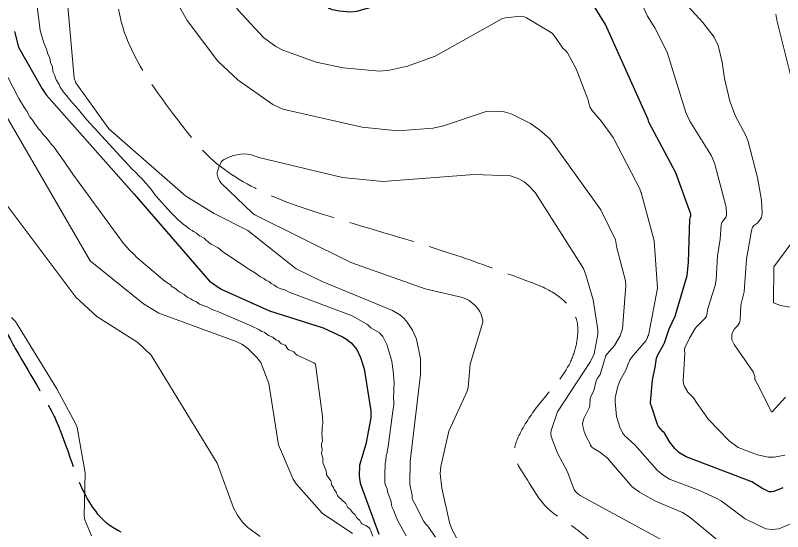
# Model space of a CAD drawing. Extents: x 483843 to 488449, y 4381269 to 4384483.
# Drawn here: x 485206.3 to 485469.7, y 4383816.7 to 4383993.9 of the extents above; entities that cross this region are included whole.
import ezdxf

# ---------------------------------------------------------------- set-up
doc = ezdxf.new("R2010")
doc.units = 0
doc.header["$LTSCALE"] = 3.8
doc.linetypes.add('LONG_DASHED', pattern=[7.5, 6, -1.5])
for name, color, linetype, lineweight in [('15', 7, 'LONG_DASHED', 13), ('38', 7, 'Continuous', 25), ('8', 7, 'Continuous', 25), ('9', 7, 'Continuous', 13)]:
    doc.layers.add(name, color=color, linetype=linetype, lineweight=lineweight)

msp = doc.modelspace()

# ---------------------------------------------------------------- linework, layer by layer
at = {"layer": '15'}
msp.add_spline([(485273.88, 4384133.57), (485261.68, 4384102.99), (485246.34, 4384046.6), (485243.66, 4383988.31), (485262.06, 4383958.01), (485272.03, 4383946.12), (485317.41, 4383923.9), (485357.83, 4383911.49), (485381.49, 4383902.95), (485391.85, 4383898.12), (485398.87, 4383889.56), (485398.94, 4383881.6), (485396.81, 4383874.93), (485387.02, 4383861.66), (485380.16, 4383851.64), (485377.6, 4383843.84), (485381.75, 4383834.9), (485388.53, 4383825.21), (485398.04, 4383818.2), (485407.83, 4383809.57)], degree=3, dxfattribs=at)
at = {"layer": '38', "linetype": 'LONG_DASHED'}
msp.add_spline([(484972.26, 4383831.7), (484980.43, 4383837.4), (485008.98, 4383859.02), (485022.72, 4383867.06), (485034.88, 4383879.41), (485041.47, 4383886.77), (485063.96, 4383905.64), (485074.39, 4383917.53), (485084.6, 4383933.27), (485091.17, 4383940.62), (485127.43, 4383955.12), (485178.77, 4383930.53), (485187.47, 4383919.86), (485199, 4383893.86), (485214.72, 4383865.18), (485220.2, 4383854.96), (485234.5, 4383822.77), (485238.17, 4383819.28), (485268.15, 4383804.36), (485263.11, 4383804.76), (485253.69, 4383806.59)], degree=3, dxfattribs=at)
at = {"layer": '8'}
for points in [[(485408.85, 4383990.72), (485408.85, 4383990.73), (485408.84, 4383990.76), (485398.55, 4384007.52), (485397.11, 4384010.79), (485395.74, 4384014.83), (485395.1, 4384015.96), (485393.69, 4384017.76), (485392.39, 4384018.69), (485390.17, 4384019.5), (485388.24, 4384019.56), (485385.61, 4384019.22), (485338, 4383999.51), (485323.41, 4383995.19), (485321.48, 4383994.99), (485317.44, 4383995.33), (485315.19, 4383995.84), (485313.76, 4383996.4)], [(485469.69, 4383831.73), (485466.62, 4383830.44), (485465.83, 4383830.37), (485465.07, 4383830.43), (485462.53, 4383831.65), (485459.05, 4383833.81), (485436.59, 4383842.34), (485434.39, 4383843.7), (485433.97, 4383844.02), (485432.65, 4383845.24), (485430.97, 4383847.38), (485428.95, 4383850.69), (485428.71, 4383850.99), (485427.08, 4383852.75), (485426.71, 4383853.45), (485424.62, 4383859.76), (485424.4, 4383860.21), (485424.31, 4383861.09), (485424.99, 4383868.73), (485425.91, 4383873.14), (485426.35, 4383876.28), (485426.69, 4383877.18), (485428.92, 4383881.03), (485429.13, 4383881.52), (485430.72, 4383886.31), (485432.78, 4383890.69), (485436.85, 4383904.64), (485437.38, 4383909.09), (485437.84, 4383923.95), (485437.99, 4383924.86), (485438.12, 4383925.03), (485438.14, 4383925.11), (485438.15, 4383925.2), (485438.12, 4383925.64), (485432.96, 4383939.81), (485423.76, 4383957.24), (485423.49, 4383958.13), (485408.85, 4383990.72)], [(485206.02, 4383988.34), (485207.39, 4383982.95), (485215.47, 4383968.7), (485216.89, 4383966.69), (485247.05, 4383932.53), (485272.97, 4383902.64), (485276.95, 4383899.97), (485293.57, 4383892.48), (485311.99, 4383886.68), (485318.53, 4383883.6), (485319.91, 4383882.75), (485321.5, 4383881.48), (485323.49, 4383879.26), (485324.73, 4383876.48), (485326.01, 4383872.6), (485328.25, 4383858.17), (485328.27, 4383855.76), (485326.54, 4383846.79), (485324.38, 4383839.54), (485324.25, 4383835.73), (485324.59, 4383833.35), (485331.06, 4383815.84)]]:
    msp.add_lwpolyline(points, dxfattribs=at)
at = {"layer": '9'}
for points in [[(485331.27, 4383974.8), (485318.84, 4383975.9), (485309.52, 4383977.79), (485298.13, 4383981.91), (485295.7, 4383983.19), (485291.47, 4383986.31), (485282.81, 4383995.66), (485279.34, 4384000.97), (485276.12, 4384008.4), (485275.48, 4384011.03), (485275.92, 4384032.11), (485286.66, 4384098.68), (485289.98, 4384109.25), (485290.83, 4384111.18), (485307.16, 4384132.03), (485308.7, 4384133.5)], [(485223.53, 4384006.21), (485226.51, 4383972.31), (485227.04, 4383970.76), (485238.36, 4383954.93), (485264.8, 4383931.8), (485274.49, 4383925.86), (485286.11, 4383920.09), (485302.73, 4383906.87), (485311.58, 4383902.61), (485335.76, 4383892.56), (485338.27, 4383891.11), (485339.62, 4383890), (485340.79, 4383888.64), (485342.56, 4383885.92), (485343.99, 4383882.72), (485345.34, 4383876.08), (485345.37, 4383870.7), (485341.86, 4383840.82), (485341.74, 4383832.88), (485341.88, 4383831.75), (485342.44, 4383829.26), (485342.55, 4383828.06), (485342.64, 4383827.79), (485343.22, 4383826.76), (485346.49, 4383820.24), (485347.3, 4383819.13), (485347.83, 4383818.54), (485350.47, 4383814.83)], [(485458.98, 4383804.22), (485437.93, 4383821.57), (485435.33, 4383823.26), (485426.07, 4383827.19), (485420.52, 4383830.24), (485417.94, 4383832.24), (485409.56, 4383841.95), (485407.11, 4383843.88), (485404.62, 4383845.38), (485404.09, 4383845.81), (485403.73, 4383846.45), (485403.71, 4383846.49), (485403.66, 4383846.64), (485402.17, 4383849.42), (485401.49, 4383851.08), (485401.03, 4383852.91), (485401.02, 4383853.87), (485401.42, 4383855.52), (485402.4, 4383857.61), (485402.96, 4383858.55), (485403.38, 4383859.43), (485403.51, 4383860), (485403.65, 4383862.38), (485403.79, 4383862.97), (485404.74, 4383864.89), (485404.96, 4383865.51), (485405.5, 4383868.01), (485405.69, 4383868.57), (485406.13, 4383869.38), (485407.01, 4383870.68), (485408.63, 4383876.05), (485408.73, 4383876.3), (485408.86, 4383876.9), (485409.38, 4383877.7), (485411.97, 4383880.6), (485413.95, 4383883.89), (485414.71, 4383886.37), (485415.89, 4383901.14), (485415.71, 4383902.8), (485412.78, 4383914.1), (485412.27, 4383916.9), (485407.26, 4383927.22), (485389.79, 4383951.48), (485386.33, 4383954.52), (485383.08, 4383956.77), (485376.52, 4383960.16), (485374.1, 4383960.81), (485371.52, 4383961.06), (485367.91, 4383960.93), (485353.29, 4383955.98), (485349.67, 4383955.15), (485337.6, 4383954.31), (485325.28, 4383955.55), (485298.12, 4383961.77), (485294.69, 4383963.28), (485282.71, 4383971.63), (485275.79, 4383978.22), (485265.23, 4383992.16), (485257.23, 4384006.37)], [(485213.26, 4384000.82), (485214.83, 4383988.72), (485216.05, 4383984.49), (485216.98, 4383982.28), (485217.4, 4383980.68), (485217.98, 4383979.4), (485218.08, 4383979.1), (485218.29, 4383977.96), (485218.39, 4383977.66), (485218.88, 4383976.57), (485218.98, 4383976.22), (485219.17, 4383974.79), (485219.27, 4383974.45), (485219.83, 4383973.27), (485219.88, 4383973.13), (485220.15, 4383972.07), (485220.3, 4383971.74), (485221.27, 4383970.19), (485221.57, 4383969.46), (485221.7, 4383969.24), (485222.5, 4383968.16), (485222.86, 4383967.51), (485223.94, 4383966.27), (485224.43, 4383965.58), (485224.98, 4383965), (485225.47, 4383964.38), (485226.02, 4383963.78), (485226.65, 4383963.02), (485227.83, 4383961.77), (485230.66, 4383958.19), (485246.41, 4383941.16), (485247.65, 4383940.01), (485248.7, 4383938.8)], [(485420.85, 4383998.76), (485423.3, 4383993.63), (485425.82, 4383989.59), (485430.01, 4383981.23), (485436.39, 4383960.59), (485437.79, 4383957.58), (485445.22, 4383945.68), (485446.37, 4383942.8), (485450.27, 4383928.04), (485450.41, 4383925.68), (485450.35, 4383925.19), (485450.26, 4383924.77), (485448.81, 4383922.85), (485448.66, 4383922.44), (485448.54, 4383921.96), (485448.21, 4383917.11), (485447.35, 4383911.38), (485446.83, 4383903.11), (485446.46, 4383901.16), (485444.04, 4383893.31), (485443.8, 4383891.76), (485443.5, 4383890.62), (485443.3, 4383890.29), (485443.05, 4383889.96), (485440.1, 4383887), (485439.66, 4383886.43), (485437.67, 4383883.14), (485436.11, 4383879.77), (485435.99, 4383878.95), (485436.06, 4383877.81), (485435.52, 4383868.53), (485435.65, 4383867.62), (485435.84, 4383866.8), (485437.09, 4383864.64), (485439.07, 4383862.63), (485440.29, 4383860.69), (485444.21, 4383855.18), (485451.33, 4383847.91), (485454.41, 4383845.6), (485461, 4383843.09), (485464.7, 4383842.33), (485466.74, 4383842.29), (485470.4, 4383842.93)], [(485449.68, 4383972.25), (485448.92, 4383977.88), (485447.54, 4383983.53), (485446.11, 4383986.46), (485442.31, 4383991.42), (485437.12, 4383997.05)], [(485477.07, 4383821.37), (485468.36, 4383817.7), (485466.12, 4383817.5), (485463.95, 4383817.65), (485456.75, 4383821.13), (485448.53, 4383827.26), (485446.85, 4383828.26), (485441.08, 4383830.89), (485430.88, 4383834.69), (485428.25, 4383836.4), (485426.64, 4383837.87), (485418.98, 4383846.54), (485415.43, 4383849.71), (485414.75, 4383850.64), (485413.81, 4383852.59), (485412.62, 4383856.28), (485412.14, 4383861.27), (485412.19, 4383862.68), (485412.97, 4383866.24), (485413.78, 4383868.51), (485415.91, 4383872.32), (485416.08, 4383872.71), (485416.53, 4383874.05), (485417.19, 4383875.55), (485417.84, 4383876.53), (485422.67, 4383882.2), (485423.16, 4383882.99), (485423.45, 4383883.77), (485423.58, 4383884.06), (485426.75, 4383900.33), (485425.52, 4383916.48), (485421.14, 4383933.1), (485421, 4383933.25), (485420.97, 4383933.3), (485420.94, 4383933.36), (485420.81, 4383933.95), (485420.76, 4383934.09), (485411.54, 4383952.02), (485407.5, 4383957.47), (485404.15, 4383961.32), (485403.49, 4383962.47), (485403.29, 4383963.38), (485402.86, 4383964.67), (485402.77, 4383965.17), (485398.75, 4383975.59), (485395.8, 4383981.01), (485395.21, 4383981.76), (485394.25, 4383982.68), (485391.16, 4383987.06), (485390.52, 4383987.8), (485381.77, 4383993.06), (485380.71, 4383993.56), (485379.85, 4383993.63), (485374.52, 4383993.05), (485373.54, 4383992.85), (485350.41, 4383979.85), (485340.89, 4383976.47), (485334.72, 4383975.12), (485331.27, 4383974.8)], [(485476.38, 4383957.44), (485467.63, 4383992.28), (485467.34, 4383994.32)], [(485191.68, 4383978.96), (485231.97, 4383909.61), (485250.28, 4383894.89), (485255.57, 4383891.72), (485282.1, 4383882.03), (485284.26, 4383880.91), (485286.2, 4383879.51), (485289.22, 4383876.51), (485290.49, 4383874.73), (485293.26, 4383867.56), (485296.6, 4383846.56), (485301.69, 4383834.73), (485302.66, 4383833.08), (485311.63, 4383823.06), (485321.97, 4383816.13)], [(485200.17, 4383979.38), (485207.51, 4383965.33), (485209.44, 4383962.19), (485210.27, 4383961.02), (485211.19, 4383959.26), (485211.3, 4383959.09), (485212.31, 4383957.86), (485212.97, 4383956.73), (485213.58, 4383956.01), (485214.24, 4383954.99), (485214.87, 4383954.27), (485215.71, 4383953.17), (485216.72, 4383952.13), (485217.21, 4383951.5), (485217.74, 4383950.9)], [(485470.69, 4383862.87), (485466.05, 4383857.81), (485465.99, 4383857.78), (485465.98, 4383857.78), (485465.96, 4383857.78), (485465.92, 4383857.8), (485465.87, 4383857.85), (485461.09, 4383867.34), (485460.19, 4383868.78), (485460.15, 4383868.94), (485460.13, 4383869.12), (485460.15, 4383869.92), (485459.54, 4383871.55), (485453.05, 4383880.9), (485452.28, 4383882.57), (485452.2, 4383884.66), (485453.18, 4383886.29), (485453.4, 4383886.57), (485454.2, 4383887.39), (485454.85, 4383888.4), (485455.06, 4383889.27), (485455.34, 4383894.29), (485455.44, 4383894.87), (485456.48, 4383898.98), (485457.27, 4383910.25), (485458.96, 4383920.06), (485459.3, 4383921.17), (485459.52, 4383921.47), (485459.78, 4383921.76), (485461.16, 4383922.74), (485462.39, 4383924.5), (485462.57, 4383925.27), (485462.67, 4383926.17), (485462.41, 4383930.43), (485461.04, 4383938.25), (485457.86, 4383950.67), (485457.08, 4383952.72), (485453.48, 4383959.27), (485451.55, 4383964.46), (485449.68, 4383972.25)], [(485290.27, 4383815.07), (485286.09, 4383818.17), (485284.18, 4383820.14), (485282.5, 4383822.38), (485281.15, 4383824.9), (485275.6, 4383840.24), (485252.88, 4383877.23), (485248.33, 4383881.65), (485234.24, 4383890.59), (485227.02, 4383897.19), (485184.05, 4383954.43)], [(485217.74, 4383950.9), (485218.62, 4383949.67), (485219.57, 4383948.63), (485220.46, 4383947.26), (485221.35, 4383946.21), (485222.21, 4383944.84), (485223.17, 4383943.63), (485223.93, 4383942.42), (485224.92, 4383941.12), (485225.98, 4383939.43), (485243.41, 4383915.63), (485245.54, 4383913.24), (485246.93, 4383911.97), (485247.96, 4383910.82), (485257.57, 4383902.68), (485259.15, 4383901.68), (485259.38, 4383901.49), (485260.16, 4383900.76), (485260.4, 4383900.58), (485261.36, 4383900.02), (485261.61, 4383899.84), (485262.43, 4383899.09), (485262.73, 4383898.88), (485264.19, 4383898.1), (485264.34, 4383897.99), (485265.2, 4383897.25), (485265.44, 4383897.09), (485266.53, 4383896.58), (485267.06, 4383896.19), (485267.26, 4383896.09), (485268.18, 4383895.7), (485268.44, 4383895.54), (485269.49, 4383894.84), (485269.89, 4383894.66), (485272.08, 4383893.88), (485273.39, 4383893.13), (485274.1, 4383892.89), (485274.7, 4383892.59), (485276.07, 4383892.19), (485287.45, 4383887.21), (485289.82, 4383886.08), (485290.61, 4383885.55), (485290.83, 4383885.45), (485291.67, 4383885.17), (485291.91, 4383885.02), (485292.86, 4383884.21), (485293.21, 4383884.01), (485294.64, 4383883.45), (485294.92, 4383883.29), (485295.55, 4383882.68), (485295.75, 4383882.54), (485296.63, 4383882.15), (485296.72, 4383882.08), (485296.81, 4383882.01), (485297.35, 4383881.35), (485297.61, 4383881.2), (485298.9, 4383880.69), (485299.04, 4383880.58), (485299.17, 4383880.46), (485299.85, 4383879.38), (485300.01, 4383879.25), (485300.19, 4383879.12), (485301.83, 4383878.41), (485302, 4383878.31), (485302.14, 4383878.2), (485302.44, 4383877.79), (485303.05, 4383877.24), (485308.71, 4383874.67), (485309.29, 4383874.18), (485311.77, 4383856.26), (485311.78, 4383853.99), (485311.55, 4383852.59), (485311.57, 4383851.3), (485311.52, 4383850.69), (485311.65, 4383849.35), (485311.6, 4383848.78), (485311.61, 4383848.64), (485311.69, 4383848.12), (485311.69, 4383847.97), (485311.67, 4383847.72), (485311.42, 4383846.8), (485311.34, 4383846.31), (485311.35, 4383846.03), (485311.55, 4383844.99), (485311.55, 4383844.72), (485311.37, 4383843.76), (485311.41, 4383843.42), (485311.86, 4383841.97), (485311.91, 4383841.63), (485311.86, 4383841.14), (485311.85, 4383840.56), (485311.97, 4383840.12), (485312.91, 4383837.83), (485312.97, 4383837.61), (485313.04, 4383836.52), (485313.13, 4383836.24), (485313.43, 4383835.71), (485314.58, 4383834.17), (485314.67, 4383833.93), (485314.8, 4383832.97), (485314.89, 4383832.72)], [(485400.18, 4383829.15), (485399.06, 4383829.98), (485398.06, 4383831.07), (485395.83, 4383837.3), (485392.39, 4383843.7), (485390.24, 4383849.42), (485390.05, 4383850.39), (485390.16, 4383851.42), (485392.4, 4383857.87), (485403.69, 4383875.07), (485404.92, 4383877.7), (485406.2, 4383884.54), (485406.28, 4383886), (485404.58, 4383896.33), (485402.1, 4383904.88), (485401.26, 4383906.99), (485384.69, 4383933.06), (485382.3, 4383935.68), (485380.96, 4383936.74), (485379.06, 4383937.75), (485376.28, 4383938.78), (485363.77, 4383939.28), (485332.42, 4383936.85), (485318.58, 4383938.28), (485290.3, 4383945.01), (485286.9, 4383946.13), (485284.94, 4383946.37), (485283.61, 4383946.31), (485281.11, 4383945.83), (485279.38, 4383945.18), (485277.94, 4383944.39), (485277.44, 4383944.05), (485276.94, 4383943.49), (485276.65, 4383943.01), (485276.13, 4383941.83), (485275.64, 4383940.32), (485275.58, 4383940.06), (485275.55, 4383939.3), (485275.76, 4383938.37), (485275.98, 4383937.8), (485276.42, 4383936.95), (485276.78, 4383936.44), (485287.73, 4383926), (485288.43, 4383925.45), (485321.39, 4383909.12), (485346.95, 4383900.1), (485359.8, 4383897.12), (485361.4, 4383896.44), (485362.09, 4383896.02), (485364.18, 4383894.18), (485365.25, 4383892.91), (485365.62, 4383892.38), (485366.13, 4383891.37), (485366.67, 4383889.68), (485366.74, 4383889.26), (485366.77, 4383888.59), (485362.4, 4383874.17), (485361.71, 4383866.19), (485361.39, 4383864.88), (485355.08, 4383851.21), (485352.36, 4383839.07), (485352.13, 4383836.62), (485352.63, 4383831.62), (485355.34, 4383819.82), (485356.11, 4383817.56), (485357.69, 4383814.58)], [(485248.7, 4383938.8), (485249.79, 4383937.77), (485250.83, 4383936.49), (485252.03, 4383935.31), (485252.97, 4383933.99), (485253.63, 4383933.24), (485254.41, 4383932.05), (485259.77, 4383926.14), (485260.71, 4383925.27), (485262.03, 4383923.81), (485262.97, 4383923.08), (485263.86, 4383922.23), (485263.97, 4383922.15), (485264.86, 4383921.59), (485265.91, 4383920.7), (485266.99, 4383920.07), (485267.48, 4383919.68), (485268.48, 4383919.15), (485268.71, 4383918.98), (485269.54, 4383918.27), (485269.82, 4383918.08), (485271.07, 4383917.41), (485271.45, 4383917.12), (485272.96, 4383915.7), (485273.45, 4383915.36), (485275.66, 4383914.28), (485275.88, 4383914.13), (485277.39, 4383912.84), (485285.71, 4383907.28), (485286.39, 4383906.77), (485288.42, 4383905.68), (485290.42, 4383904.22), (485291.62, 4383903.57), (485292.25, 4383903.07), (485292.45, 4383902.95), (485293.27, 4383902.54), (485293.47, 4383902.41), (485294.1, 4383901.87), (485294.29, 4383901.75), (485295.14, 4383901.35), (485295.24, 4383901.29), (485295.97, 4383900.75), (485296.89, 4383900.31), (485297.87, 4383899.97), (485298.8, 4383899.71), (485299.07, 4383899.58), (485300.3, 4383898.85), (485321.88, 4383890.76), (485326.93, 4383887.97), (485327.29, 4383887.71), (485328.35, 4383886.72), (485331.23, 4383884.92), (485331.99, 4383884.17), (485332.37, 4383883.65), (485333.83, 4383880.98), (485335.52, 4383875.17), (485335.68, 4383874.33), (485335.81, 4383872.59), (485336.13, 4383870.91), (485336.19, 4383868.87), (485336.31, 4383867.79), (485336.19, 4383865.58), (485336.23, 4383864.41), (485336.08, 4383863.01), (485336.2, 4383860.85), (485336.17, 4383860.32), (485335.81, 4383858.03), (485334.26, 4383845.97), (485334.01, 4383844.93), (485333.92, 4383843.99), (485333.87, 4383843.75), (485333.6, 4383842.86), (485333.56, 4383842.58), (485333.51, 4383841.31), (485333.49, 4383841.17), (485333.23, 4383840.08), (485333.06, 4383836.1), (485333.1, 4383834.64), (485333.08, 4383834.09), (485333.16, 4383833.47), (485333.39, 4383832.69), (485333.88, 4383831.4), (485333.91, 4383831.28), (485334.01, 4383830.62), (485334.07, 4383830.42), (485335.23, 4383827.06), (485335.41, 4383825.88), (485335.68, 4383824.95), (485335.77, 4383824.74), (485336.12, 4383824.07), (485337.44, 4383820.65), (485340.39, 4383815.32)], [(485494.5, 4383890.06), (485468.99, 4383894.33), (485466.48, 4383895.2), (485466.67, 4383907.62), (485476.09, 4383920.42)], [(485232.44, 4383815.24), (485230.12, 4383820.73), (485229.93, 4383822.12), (485230.19, 4383836.87), (485227.46, 4383852.45), (485226.93, 4383853.78), (485220.53, 4383865.72), (485206.36, 4383888.79), (485204.93, 4383890.25)], [(485551.91, 4383836.81), (485517.11, 4383816.52), (485504.82, 4383805.83), (485495.49, 4383799.69), (485489.95, 4383797.5), (485479.27, 4383795.7), (485464.05, 4383795.93), (485456.44, 4383796.97), (485449.66, 4383798.71), (485448.68, 4383799.08), (485446.58, 4383800.38), (485434.88, 4383810.22), (485400.18, 4383829.15)], [(485314.89, 4383832.72), (485315.48, 4383831.84), (485315.53, 4383831.76), (485315.7, 4383831.21), (485315.8, 4383831.03), (485316.35, 4383830.28), (485316.47, 4383830.05), (485316.61, 4383829.61), (485316.85, 4383829.09), (485317.11, 4383828.75), (485319.71, 4383826.39), (485319.88, 4383826.14), (485320.46, 4383825.04), (485320.63, 4383824.81), (485321.33, 4383824.27), (485321.49, 4383824.09), (485321.98, 4383823.32), (485322.14, 4383823.14), (485322.81, 4383822.64), (485322.96, 4383822.45), (485323.41, 4383821.56), (485323.61, 4383821.33), (485324.5, 4383820.59), (485324.69, 4383820.36), (485324.91, 4383819.87), (485325.26, 4383819.39), (485325.43, 4383819.27), (485325.62, 4383819.16), (485326.6, 4383818.79), (485327.69, 4383818.04), (485327.95, 4383817.68), (485328.2, 4383817.26), (485328.97, 4383815.18)]]:
    msp.add_lwpolyline(points, dxfattribs=at)

doc.saveas('drawing.dxf')
